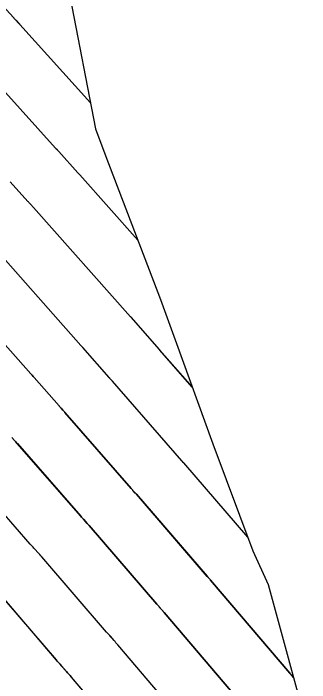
# Model space of a CAD drawing. Extents: x 954385 to 988206, y 1868364 to 1924553.
# Drawn here: x 956028.31 to 956044.12, y 1922937.41 to 1922973.14 of the extents above; entities that cross this region are included whole.
import ezdxf

# ---------------------------------------------------------------- set-up
doc = ezdxf.new("R2010")
doc.units = 0
for name, color, linetype in [('16', 7, 'Continuous'), ('24', 7, 'Continuous'), ('6', 7, 'Continuous'), ('7', 7, 'Continuous')]:
    doc.layers.add(name, color=color, linetype=linetype)

msp = doc.modelspace()

# ---------------------------------------------------------------- linework, layer by layer
at = {"layer": '16'}
for points in [[(956018.651, 1923031.94), (956020.615, 1923027.855), (956023.702, 1923020.759), (956023.926, 1923020.152), (956026.603, 1923011.897), (956027.077, 1923008.101), (956027.812, 1923002.334), (956028.87, 1922994.128), (956029.025, 1922992.866), (956030.445, 1922983.674), (956030.965, 1922980.623), (956031.33, 1922974.083), (956032.7, 1922966.972), (956033.245, 1922965.5), (956036.156, 1922957.859), (956036.949, 1922955.704), (956038.949, 1922950.161), (956041.09, 1922944.441), (956041.912, 1922942.655), (956044.117, 1922934.548)], [(956022.223, 1922979.568), (956028.313, 1922972.913), (956028.327, 1922972.897), (956028.341, 1922972.881), (956028.356, 1922972.866), (956028.371, 1922972.85), (956028.461, 1922972.756), (956028.471, 1922972.746), (956028.589, 1922972.621), (956028.608, 1922972.602), (956028.639, 1922972.568), (956028.652, 1922972.555), (956028.658, 1922972.548), (956032.431, 1922968.368)], [(956025.989, 1922971.016), (956030.563, 1922965.948), (956030.578, 1922965.932), (956030.593, 1922965.916), (956030.637, 1922965.869), (956030.652, 1922965.853), (956030.726, 1922965.774), (956030.739, 1922965.76), (956031.745, 1922964.636), (956031.763, 1922964.616), (956031.782, 1922964.596), (956031.818, 1922964.556), (956031.836, 1922964.536), (956031.855, 1922964.516), (956034.944, 1922961.04)], [(956037.858, 1922953.183), (956036.129, 1922955.167), (956036.115, 1922955.183), (956036.094, 1922955.206), (956036.087, 1922955.214), (956034.606, 1922956.901), (956034.592, 1922956.915), (956034.572, 1922956.938), (956034.566, 1922956.945), (956029.387, 1922962.771), (956029.362, 1922962.799), (956029.337, 1922962.826), (956029.312, 1922962.854), (956029.287, 1922962.882), (956029.185, 1922962.992), (956029.16, 1922963.02), (956029.135, 1922963.047), (956029.11, 1922963.075), (956029.085, 1922963.103), (956028.143, 1922964.155)], [(956040.814, 1922945.177), (956037.4, 1922949.138), (956037.393, 1922949.146), (956037.377, 1922949.164), (956037.33, 1922949.216), (956037.314, 1922949.234), (956037.297, 1922949.253), (956033.593, 1922953.503), (956033.578, 1922953.52), (956033.564, 1922953.536), (956033.549, 1922953.552), (956033.535, 1922953.568), (956033.476, 1922953.633), (956033.462, 1922953.649), (956033.447, 1922953.665), (956033.433, 1922953.681), (956033.418, 1922953.698), (956032.013, 1922955.298), (956031.995, 1922955.318), (956031.977, 1922955.338), (956031.941, 1922955.377), (956031.924, 1922955.397), (956031.906, 1922955.416), (956026.92, 1922961.026)], [(956024.453, 1922959.28), (956029.246, 1922953.888), (956029.26, 1922953.872), (956029.275, 1922953.856), (956029.289, 1922953.84), (956029.304, 1922953.824), (956029.362, 1922953.76), (956029.377, 1922953.744), (956029.391, 1922953.728), (956029.406, 1922953.712), (956029.42, 1922953.696), (956030.75, 1922952.181), (956030.775, 1922952.152), (956030.801, 1922952.124), (956030.826, 1922952.095), (956030.852, 1922952.067), (956030.954, 1922951.954), (956030.98, 1922951.926), (956031.005, 1922951.897), (956031.031, 1922951.869), (956031.056, 1922951.84), (956034.601, 1922947.772), (956034.623, 1922947.747), (956034.645, 1922947.723), (956034.667, 1922947.698), (956034.689, 1922947.673), (956034.817, 1922947.532), (956034.853, 1922947.491), (956034.869, 1922947.473), (956034.874, 1922947.468), (956038.65, 1922943.087), (956038.665, 1922943.069), (956038.681, 1922943.052), (956038.696, 1922943.034), (956038.712, 1922943.016), (956038.774, 1922942.946), (956038.79, 1922942.928), (956038.805, 1922942.911), (956038.821, 1922942.893), (956038.836, 1922942.875), (956043.061, 1922937.914), (956043.081, 1922937.89), (956043.102, 1922937.867), (956043.122, 1922937.843), (956043.143, 1922937.819), (956043.266, 1922937.676)], [(956042.35, 1922934.117), (956036.358, 1922941.153), (956036.326, 1922941.19), (956036.294, 1922941.227), (956036.261, 1922941.265), (956036.228, 1922941.302), (956036.097, 1922941.449), (956036.064, 1922941.486), (956036.032, 1922941.524), (956035.999, 1922941.561), (956035.967, 1922941.598), (956032.347, 1922945.798), (956032.33, 1922945.817), (956032.314, 1922945.836), (956032.263, 1922945.892), (956032.246, 1922945.911), (956032.048, 1922946.131), (956032.012, 1922946.171), (956031.977, 1922946.211), (956031.941, 1922946.251), (956031.906, 1922946.291), (956028.519, 1922950.177), (956028.483, 1922950.218), (956028.447, 1922950.259), (956028.411, 1922950.299), (956028.374, 1922950.34), (956028.227, 1922950.502)], [(956039.649, 1922932.657), (956033.88, 1922939.43), (956033.831, 1922939.487), (956033.782, 1922939.544), (956033.732, 1922939.601), (956033.683, 1922939.657), (956033.483, 1922939.883), (956033.433, 1922939.939), (956033.383, 1922939.995), (956033.334, 1922940.052), (956033.284, 1922940.109), (956029.82, 1922944.128), (956029.809, 1922944.141), (956029.797, 1922944.154), (956029.786, 1922944.167), (956029.774, 1922944.18), (956029.716, 1922944.245), (956029.681, 1922944.284), (956029.407, 1922944.589), (956029.357, 1922944.644), (956029.308, 1922944.699), (956029.259, 1922944.755), (956029.21, 1922944.81), (956025.983, 1922948.513)], [(956036.948, 1922931.196), (956031.402, 1922937.708), (956031.336, 1922937.785), (956031.27, 1922937.861), (956031.204, 1922937.937), (956031.137, 1922938.013), (956030.868, 1922938.316), (956030.801, 1922938.391), (956030.734, 1922938.467), (956030.668, 1922938.544), (956030.602, 1922938.62), (956027.293, 1922942.458)]]:
    msp.add_lwpolyline(points, dxfattribs=at)
at = {"layer": '24'}
msp.add_lwpolyline([(956018.651, 1923031.94), (956020.615, 1923027.855), (956023.702, 1923020.759), (956023.926, 1923020.152), (956026.603, 1923011.897), (956027.077, 1923008.101), (956027.812, 1923002.334), (956028.87, 1922994.128), (956029.025, 1922992.866), (956030.445, 1922983.674), (956030.965, 1922980.623), (956031.33, 1922974.083), (956032.7, 1922966.972), (956033.245, 1922965.5), (956036.156, 1922957.859), (956036.949, 1922955.704), (956038.949, 1922950.161), (956041.09, 1922944.441), (956041.912, 1922942.655), (956044.117, 1922934.548)], dxfattribs=at)
at = {"layer": '6'}
for points in [[(956032.432, 1922968.366), (956028.659, 1922972.549), (956028.646, 1922972.562), (956028.634, 1922972.576), (956028.596, 1922972.616), (956028.584, 1922972.629), (956028.467, 1922972.751), (956028.457, 1922972.762), (956028.371, 1922972.851), (956028.357, 1922972.867), (956028.342, 1922972.882), (956028.328, 1922972.898), (956028.313, 1922972.913), (956022.223, 1922979.568)], [(956028.228, 1922950.501), (956028.375, 1922950.34), (956028.411, 1922950.299), (956028.448, 1922950.258), (956028.484, 1922950.218), (956028.52, 1922950.176), (956031.905, 1922946.291), (956031.941, 1922946.251), (956031.976, 1922946.211), (956032.012, 1922946.171), (956032.048, 1922946.131), (956032.246, 1922945.911), (956032.28, 1922945.873), (956032.313, 1922945.835), (956032.33, 1922945.816), (956032.347, 1922945.797), (956035.966, 1922941.597), (956035.998, 1922941.56), (956036.031, 1922941.522), (956036.063, 1922941.485), (956036.096, 1922941.448), (956036.227, 1922941.301), (956036.26, 1922941.263), (956036.293, 1922941.226), (956036.325, 1922941.189), (956036.357, 1922941.151), (956042.35, 1922934.117)]]:
    msp.add_lwpolyline(points, dxfattribs=at)
at = {"layer": '7'}
for points in [[(956034.945, 1922961.039), (956031.854, 1922964.516), (956031.836, 1922964.536), (956031.817, 1922964.556), (956031.781, 1922964.596), (956031.762, 1922964.616), (956031.744, 1922964.636), (956030.737, 1922965.759), (956030.718, 1922965.78), (956030.643, 1922965.86), (956030.621, 1922965.884), (956030.591, 1922965.915), (956030.576, 1922965.931), (956030.562, 1922965.947), (956025.99, 1922971.017)], [(956037.859, 1922953.182), (956036.13, 1922955.167), (956036.116, 1922955.183), (956036.094, 1922955.206), (956036.087, 1922955.214), (956034.606, 1922956.901), (956034.592, 1922956.916), (956034.572, 1922956.938), (956034.565, 1922956.945), (956029.387, 1922962.771), (956029.362, 1922962.799), (956029.336, 1922962.826), (956029.311, 1922962.854), (956029.286, 1922962.882), (956029.184, 1922962.992), (956029.159, 1922963.02), (956029.134, 1922963.047), (956029.109, 1922963.075), (956029.084, 1922963.103), (956028.142, 1922964.154)], [(956040.816, 1922945.173), (956037.4, 1922949.137), (956037.392, 1922949.146), (956037.376, 1922949.164), (956037.33, 1922949.216), (956037.313, 1922949.234), (956037.297, 1922949.253), (956033.593, 1922953.503), (956033.579, 1922953.52), (956033.564, 1922953.536), (956033.55, 1922953.552), (956033.535, 1922953.568), (956033.477, 1922953.633), (956033.462, 1922953.649), (956033.448, 1922953.665), (956033.433, 1922953.681), (956033.419, 1922953.698), (956032.013, 1922955.298), (956031.995, 1922955.318), (956031.977, 1922955.338), (956031.941, 1922955.377), (956031.924, 1922955.397), (956031.906, 1922955.417), (956026.919, 1922961.025)], [(956043.267, 1922937.675), (956043.143, 1922937.817), (956043.123, 1922937.841), (956043.102, 1922937.865), (956043.082, 1922937.889), (956043.061, 1922937.913), (956038.835, 1922942.874), (956038.82, 1922942.892), (956038.804, 1922942.909), (956038.789, 1922942.927), (956038.773, 1922942.945), (956038.711, 1922943.015), (956038.695, 1922943.033), (956038.68, 1922943.05), (956038.664, 1922943.068), (956038.649, 1922943.086), (956034.873, 1922947.467), (956034.858, 1922947.485), (956034.816, 1922947.531), (956034.689, 1922947.673), (956034.667, 1922947.698), (956034.645, 1922947.722), (956034.623, 1922947.747), (956034.601, 1922947.772), (956031.056, 1922951.84), (956031.031, 1922951.869), (956031.006, 1922951.897), (956030.981, 1922951.926), (956030.955, 1922951.954), (956030.852, 1922952.067), (956030.827, 1922952.095), (956030.801, 1922952.124), (956030.776, 1922952.152), (956030.751, 1922952.181), (956029.42, 1922953.696), (956029.406, 1922953.712), (956029.391, 1922953.728), (956029.377, 1922953.744), (956029.362, 1922953.76), (956029.304, 1922953.824), (956029.289, 1922953.84), (956029.275, 1922953.856), (956029.26, 1922953.872), (956029.246, 1922953.888), (956024.452, 1922959.28)], [(956039.649, 1922932.657), (956033.879, 1922939.429), (956033.83, 1922939.486), (956033.781, 1922939.543), (956033.732, 1922939.6), (956033.682, 1922939.656), (956033.482, 1922939.881), (956033.432, 1922939.938), (956033.382, 1922939.994), (956033.333, 1922940.051), (956033.283, 1922940.108), (956029.82, 1922944.127), (956029.808, 1922944.141), (956029.797, 1922944.154), (956029.785, 1922944.167), (956029.774, 1922944.18), (956029.715, 1922944.245), (956029.68, 1922944.284), (956029.406, 1922944.588), (956029.357, 1922944.643), (956029.308, 1922944.699), (956029.259, 1922944.754), (956029.21, 1922944.81), (956025.983, 1922948.513)], [(956027.293, 1922942.458), (956030.601, 1922938.619), (956030.667, 1922938.543), (956030.733, 1922938.466), (956030.8, 1922938.39), (956030.867, 1922938.315), (956031.136, 1922938.012), (956031.203, 1922937.936), (956031.269, 1922937.86), (956031.336, 1922937.784), (956031.401, 1922937.707), (956036.947, 1922931.197)]]:
    msp.add_lwpolyline(points, dxfattribs=at)

doc.saveas('drawing.dxf')
